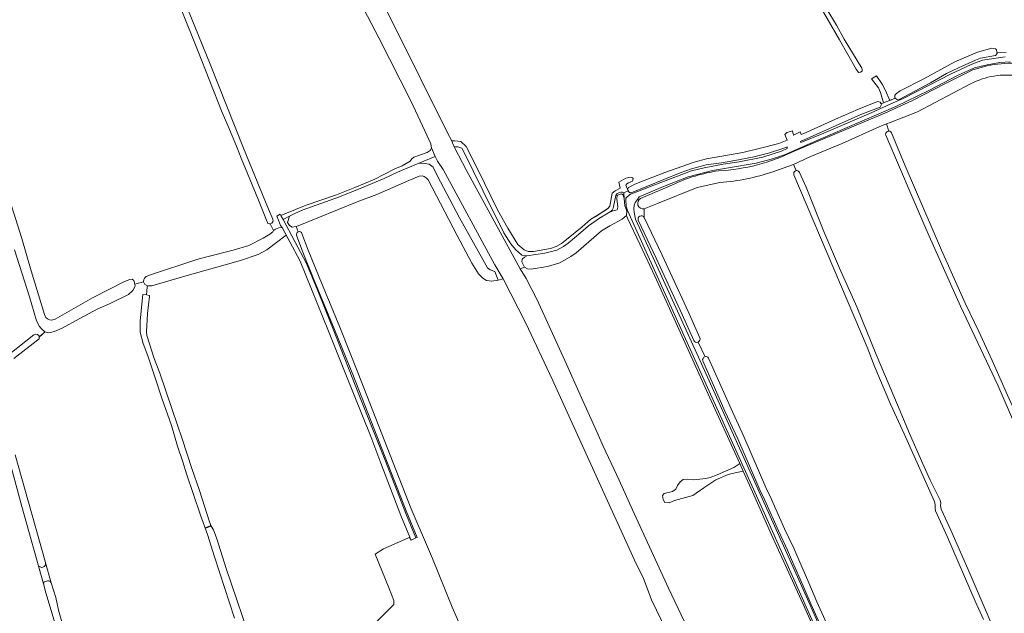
# Model space of a CAD drawing. Header units: metres. Extents: x 209813 to 223847, y 571801 to 587119.
# Tile 535 of 656: x 214544 to 215112, y 583874 to 584216. Entities that reach past the tile are written whole.
import ezdxf

# ---------------------------------------------------------------- set-up
doc = ezdxf.new("R2010")
doc.units = ezdxf.units.M
for name, color, linetype, lineweight in [('B-RO-GR-BOUWLAND-GV', 8, 'Continuous', 0), ('B-RO-GR-GRAS-GV', 8, 'Continuous', 0), ('B-RO-KW-KUNSTWERK_STUW-GV', 8, 'Continuous', 0), ('B-RO-OG-WEG-GV', 8, 'Continuous', 0), ('B-RO-VH-ONVERHARD-GV', 8, 'Continuous', 0)]:
    doc.layers.add(name, color=color, linetype=linetype, lineweight=lineweight)

msp = doc.modelspace()

# ---------------------------------------------------------------- linework, layer by layer
at = {"layer": 'B-RO-GR-BOUWLAND-GV', "flags": 128}
for points in [[(214532.465, 584019.085), (214552.194, 584034.392), (214553.111, 584034.814), (214554.261, 584034.633), (214554.913, 584034.007), (214555.243, 584033.152), (214558.73, 584036.144), (214558.267, 584036.312), (214556.716, 584037.566), (214555.353, 584039.116), (214553.664, 584042.426), (214549.632, 584056.263), (214541.039, 584083.427)], [(214564.342, 583867.751), (214559.07, 583885.523), (214557.79, 583890.794), (214545.247, 583935.342), (214531.7, 583984.66)]]:
    msp.add_lwpolyline(points, dxfattribs=at)
at = {"layer": 'B-RO-GR-GRAS-GV', "flags": 128}
msp.add_lwpolyline([(214979.23, 584269.957), (214956.145, 584309.513), (214936.168, 584343.446), (214935.441, 584345.893), (214935.705, 584346.951), (214937.095, 584347.348), (214938.087, 584346.885), (214938.682, 584346.091), (214945.429, 584334.516), (214947.925, 584329.977), (214954.028, 584318.707), (214981.478, 584270.751), (215009.392, 584222.266), (215014.882, 584212.94), (215019.38, 584204.936), (215029.434, 584188.267), (215029.699, 584187.407), (215029.633, 584186.481), (215028.773, 584185.82), (215027.618, 584185.679), (215026.325, 584187.606), (215016.622, 584204.617), (215002.447, 584229.278)], close=True, dxfattribs=at)
for points in [[(214634.014, 584239.434), (214653.778, 584190.539), (214672.987, 584141.962), (214687.512, 584106.878), (214689.894, 584101.084), (214690.052, 584099.893), (214689.339, 584098.753), (214688.313, 584098.398), (214690.258, 584094.559), (214691.417, 584095.367), (214693.293, 584096.185), (214695.224, 584096.323), (214694.259, 584097.353), (214693.227, 584100.449), (214692.196, 584102.83), (214694.229, 584103.981), (214694.618, 584103.244), (214696.879, 584104.259), (214709.102, 584109.259), (214726.565, 584115.212), (214737.201, 584119.34), (214748.314, 584124.023), (214760.299, 584130.055), (214764.586, 584131.802), (214769.031, 584134.58), (214770.063, 584135.929), (214771.253, 584136.882), (214778.873, 584139.58), (214780.699, 584140.692), (214781.334, 584142.041), (214780.99, 584144.608), (214777.603, 584152.016), (214769.454, 584169.267), (214751.039, 584205.674), (214731.248, 584243.774)], [(214751.531, 584229.177), (214759.371, 584214.015), (214790.549, 584150.856), (214793.055, 584146.251), (214794.854, 584146.357), (214798.241, 584145.828), (214801.416, 584143.076), (214808.083, 584129.741), (214819.408, 584106.564), (214825.334, 584095.874), (214831.261, 584086.561), (214834.859, 584083.386), (214837.188, 584082.434), (214840.151, 584082.434), (214849.994, 584084.127), (214853.274, 584085.397), (214856.344, 584087.09), (214859.307, 584089.313), (214868.197, 584096.721), (214873.171, 584100.954), (214881.766, 584106.261), (214883.113, 584107.234), (214884.176, 584108.57), (214885.663, 584116.023), (214887.342, 584117.525), (214890.235, 584119.026), (214889.463, 584122.495), (214893.491, 584124.767), (214896.057, 584125.398), (214897.29, 584124.99), (214897.591, 584124.487), (214897.573, 584123.628), (214897.201, 584123.072), (214894.978, 584122.147), (214894.03, 584121.385), (214893.464, 584120.624), (214894.786, 584117.514), (214894.641, 584118.655), (214894.763, 584119.252), (214898.693, 584121.267), (214916.012, 584127.975), (214932.755, 584133.929), (214939.991, 584135.973), (214960.821, 584139.64), (214970.328, 584141.846), (214981.636, 584144.693), (214986.516, 584146.662), (214985.037, 584149.955), (214986.201, 584151.12), (214989.499, 584151.966), (214990.066, 584149.484), (214993.927, 584151.543), (214994.539, 584150.011), (214997.797, 584151.371), (215014.305, 584158.78), (215027.611, 584164.594), (215038.646, 584169.037), (215040.017, 584168.65), (215040.595, 584167.617), (215042.045, 584168.196), (215040.282, 584174.191), (215039.118, 584176.943), (215035.096, 584182.129), (215037.954, 584183.822), (215041.235, 584179.06), (215043.246, 584175.355), (215045.586, 584169.608), (215048.662, 584170.836), (215048.484, 584170.979), (215048.643, 584172.604), (215049.49, 584173.556), (215051.712, 584175.144), (215065.259, 584182.129), (215083.145, 584191.866), (215096.268, 584197.475), (215104.417, 584199.697), (215106.64, 584199.38), (215107.169, 584198.745), (215107.324, 584197.446), (215112.662, 584197.302)], [(214688.313, 584098.398), (214688.074, 584098.316), (214687.09, 584098.609), (214686.58, 584099.528), (214681.607, 584111.975), (214671.639, 584136.339), (214668.96, 584143.143), (214663.986, 584155.049), (214660.758, 584162.669), (214646.47, 584198.864), (214637.422, 584221.354)], [(215092.251, 584179.231), (215061.546, 584162.947), (215045.842, 584156.939), (215043.758, 584156.084), (215045.074, 584151.891)], [(215043.758, 584156.084), (215039.49, 584154.334), (215018.216, 584144.761), (214999.563, 584137.052), (214990.149, 584132.592)], [(215173.861, 583854.906), (215158.606, 583888.901), (215138.989, 583933.289), (215107.994, 584005.29), (215086.337, 584050.951), (215068.408, 584091.381), (215057.949, 584115.32), (215051.23, 584131.135), (215043.299, 584149.51)], [(215046.599, 584150.977), (215054.475, 584131.868), (215075.443, 584083.191), (215089.044, 584052.603), (215097.001, 584036.263), (215104.657, 584019.561), (215113.463, 583999.666), (215126.419, 583971.374), (215144.703, 583927.847), (215151.693, 583912.569), (215157.339, 583900.587), (215176.974, 583856.421)], [(214990.149, 584132.592), (214978.173, 584128.357)], [(214990.149, 584132.592), (214991.592, 584129.097)], [(214819.873, 584065.905), (214816.13, 584065.305), (214813.08, 584065.781), (214810.967, 584067.083), (214808.535, 584069.553), (214804.752, 584075.75), (214796.14, 584091.717), (214779.493, 584123.706), (214778.293, 584124.847), (214777.156, 584125.67), (214776.026, 584126.056), (214774.343, 584125.847), (214768.259, 584123.333), (214749.875, 584115.406), (214738.567, 584111.021), (214704.621, 584097.317), (214703.438, 584096.933), (214704.488, 584093.811)], [(215099.743, 583870.089), (215094.928, 583880.671), (215078.865, 583917.7), (215072.054, 583932.758), (215071.715, 583934.272), (215071.772, 583936.117), (215071.642, 583937.486), (215071.197, 583938.705), (215053.933, 583977.23), (215046.306, 583994.021), (215042.364, 584003.049), (215037.015, 584015.637), (215032.64, 584027.224), (214990.382, 584126.674)], [(214993.673, 584128.109), (214997.35, 584119.47), (215007.66, 584094.008), (215016.697, 584072.919), (215026.721, 584050.516), (215037.753, 584022.972), (215050.177, 583993.981), (215057.016, 583977.531), (215064.708, 583959.896), (215068.987, 583950.592), (215074.612, 583938.925), (215075.008, 583937.325), (215074.893, 583935.921), (215075.176, 583933.89), (215080.83, 583921.651), (215092.028, 583896.261), (215103.591, 583869.492)], [(214534.657, 584123.404), (214545.141, 584089.893), (214550.517, 584071.297), (214558.208, 584046.061), (214559.071, 584044.448), (214559.989, 584043.559), (214561.075, 584043.115), (214562.492, 584042.866), (214564.397, 584043.448), (214585.987, 584055.724), (214604.349, 584065.196), (214607.418, 584066.361), (214608.794, 584066.466), (214609.852, 584065.726), (214610.418, 584063.613)], [(214947.741, 584122.24), (214934.572, 584119.408), (214911.704, 584110.039), (214904.044, 584106.978), (214904.026, 584102.127), (214914.341, 584080.292), (214929.372, 584047.756), (214936.05, 584032.703)], [(214959.14, 583960.14), (214940.936, 584000.145), (214922.31, 584041.42), (214910.139, 584068.196), (214901.461, 584086.717), (214894.37, 584101.639), (214893.931, 584103.174), (214891.406, 584101.11), (214884.316, 584097.3), (214879.447, 584094.337), (214864.842, 584081.743), (214861.667, 584079.52), (214855.317, 584075.922), (214848.226, 584073.805), (214838.913, 584072.218), (214836.796, 584072.429), (214835.01, 584073.488), (214832.507, 584072.349), (214835.95, 584066.82), (214842.3, 584054.649), (214850.237, 584037.293), (214859.233, 584017.396), (214867.065, 583999.827), (214876.06, 583979.719), (214880.294, 583970.194), (214889.607, 583950.509), (214897.333, 583933.47), (214917.971, 583888.173), (214930.988, 583861.08)], [(214615.436, 584064.984), (214615.567, 584066.308), (214615.937, 584067.154), (214616.89, 584068.001), (214619.377, 584069.059), (214646.047, 584077.844), (214651.021, 584079.114), (214667.108, 584083.135), (214675.998, 584085.887), (214684.306, 584090.067), (214688.169, 584092.396), (214689.862, 584093.772), (214690.258, 584094.559)], [(214748.706, 583867.778), (214759.606, 583878.89), (214759.712, 583881.219), (214756.961, 583888.098), (214748.917, 583907.889), (214753.786, 583910.852), (214767.756, 583916.99), (214768.942, 583917.635), (214763.799, 583930.12), (214752.159, 583960.401), (214746.377, 583975.728), (214731.666, 584012.452), (214721.954, 584036.535), (214705.648, 584076.868), (214699.729, 584088.114), (214697.588, 584091.897), (214686.475, 584083.361), (214681.501, 584080.715), (214671.341, 584077.222), (214656.313, 584073.095), (214639.274, 584068.227), (214620.118, 584062.723), (214617.789, 584062.617), (214617.642, 584062.686)], [(214706.72, 584092.882), (214710.32, 584083.306), (214716.612, 584067.543), (214728.525, 584038.719), (214738.993, 584012.61), (214769.741, 583934.096), (214781.889, 583905.295), (214793.361, 583877.188), (214799.14, 583864.272)], [(214617.554, 584061.954), (214617.642, 584062.686), (214616.202, 584063.358), (214615.436, 584064.984), (214610.418, 584063.613), (214610.522, 584062.375), (214609.204, 584059.924), (214606.694, 584057.701), (214596.155, 584052.517), (214589.102, 584049.405), (214578.29, 584043.664), (214568.5, 584038.257), (214563.992, 584036.362), (214561.754, 584035.662), (214560.308, 584035.572), (214558.73, 584036.144), (214555.264, 584033.098), (214555.135, 584032.07), (214540.606, 584020.693)], [(214922.581, 583851.691), (214908.192, 583881.473), (214903.43, 583894.321), (214899.498, 583902.219), (214850.92, 584008.715), (214835.816, 584041.129), (214822.656, 584066.718), (214819.873, 584065.905)], [(214667.779, 583870.974), (214656.212, 583906.228), (214652.342, 583919.167), (214648.231, 583930.373), (214640.205, 583954.128), (214638.072, 583961.077), (214634.95, 583970.197), (214631.474, 583982.159), (214625.838, 583997.896), (214621.901, 584010.07), (214617.757, 584022.26), (214615.184, 584029.301), (214613.401, 584035.967), (214613.444, 584042.513), (214615.051, 584057.689), (214617.013, 584057.462)], [(214617.554, 584061.954), (214617.013, 584057.462), (214618.742, 584057.008), (214618.835, 584056.666), (214617.681, 584046.669), (214617.013, 584036.015), (214617.369, 584034.011), (214621.581, 584020.759), (214624.859, 584012.328), (214631.847, 583991.317), (214637.661, 583974.39), (214643.236, 583957.332), (214647.667, 583944.551), (214653.446, 583926.424), (214654.462, 583924.075), (214655.678, 583921.859), (214657.689, 583916.779), (214663.086, 583899.634), (214678.644, 583853.914)], [(214935.157, 584030.209), (214939.134, 584021.742)], [(214941.18, 584020.988), (214954.143, 583991.625), (214961.527, 583975.685), (214974.167, 583946.265), (214977.055, 583940.328), (214985.015, 583922.525), (214990.237, 583911.387), (214993.107, 583904.659), (214999.056, 583891.247), (215003.606, 583880.318), (215030.862, 583820.223), (215039.261, 583800.698)], [(214541.412, 583965.097), (214558.843, 583903.094)], [(214961.045, 583955.695), (214959.14, 583960.14), (214955.647, 583957.917), (214946.122, 583953.578), (214941.995, 583952.097), (214939.561, 583951.462), (214932.576, 583950.827), (214929.083, 583951.144), (214926.543, 583950.932), (214924.744, 583949.662), (214923.156, 583947.546), (214922.204, 583945.429), (214920.299, 583944.053), (214915.536, 583942.889), (214914.584, 583941.619), (214915.007, 583939.396), (214915.96, 583937.703), (214918.5, 583937.491), (214921.569, 583938.867), (214932.046, 583941.725), (214938.502, 583946.17), (214945.381, 583950.827), (214952.366, 583953.79), (214956.494, 583954.848)], [(215017.702, 583830.039), (214995.509, 583879.455), (214977.449, 583919.076), (214966.442, 583943.736), (214961.045, 583955.695), (214956.494, 583954.848)], [(214554.696, 583901.746), (214557.79, 583890.794), (214558.167, 583891.924), (214560.063, 583892.484)], [(214562.178, 583891.3), (214558.908, 583902.864)], [(214562.178, 583891.3), (214564.733, 583882.915), (214566.384, 583875.519), (214588.175, 583799.03)]]:
    msp.add_lwpolyline(points, dxfattribs=at)
at = {"layer": 'B-RO-GR-GRAS-GV'}
for points in [[(215119.902, 584183.764, 0.154102), (215092.251, 584179.231)], [(214978.173, 584128.357, -0.0605584), (214947.741, 584122.24)], [(214704.488, 584093.811, -0.4460847), (214706.72, 584092.882)], [(214936.05, 584032.703, -0.4144646), (214935.157, 584030.209)], [(214939.134, 584021.742, -0.3163626), (214941.18, 584020.988)], [(214560.063, 583892.484, -0.2939342), (214562.178, 583891.3)]]:
    msp.add_lwpolyline(points, format="xyb", dxfattribs=at)
for centre, radius, start, end in [((215045.023, 584150.077), 1.815, 29.73353, 200.53523), ((214992.041, 584127.358), 1.796, 24.71241, 200.53523), ((214556.78, 583902.391), 2.181, 197.19642, 12.42257)]:
    msp.add_arc(centre, radius, start, end, dxfattribs=at)
at = {"layer": 'B-RO-KW-KUNSTWERK_STUW-GV', "flags": 128}
msp.add_lwpolyline([(214651.833, 583923.458), (214650.899, 583923.099), (214651.025, 583922.756), (214654.462, 583924.075), (214654.317, 583924.411)], close=True, dxfattribs=at)
at = {"layer": 'B-RO-OG-WEG-GV', "flags": 128}
for points in [[(215040.595, 584167.617), (215040.846, 584167.168), (215040.101, 584165.794), (215029.008, 584161.544), (214994.114, 584145.968), (214994.367, 584145.353), (215007.536, 584150.78), (215034.941, 584162.504), (215046.15, 584167.64), (215053.294, 584170.784), (215068.778, 584178.51), (215081.009, 584184.98), (215092.635, 584190.344), (215099.165, 584192.852), (215112.167, 584194.678)], [(215112.662, 584197.302), (215107.324, 584197.446), (215107.562, 584196.689), (215106.622, 584195.425), (215097.943, 584193.905), (215095.009, 584192.854), (215085.238, 584188.422), (215078.403, 584185.048), (215069.02, 584179.644), (215051.086, 584170.12), (215050.15, 584169.955), (215049.417, 584170.232), (215048.662, 584170.836), (215040.595, 584167.617)], [(215115.074, 584191.783), (215109.014, 584191.432), (215101.762, 584190.168), (215094.435, 584188.344), (215085.116, 584184.191), (215068.205, 584175.375), (215049.117, 584166.115), (215019.674, 584153.324), (214998.387, 584144.259), (214984.844, 584138.173), (214978.042, 584135.803), (214968.535, 584133.478), (214952.606, 584130.639), (214943.404, 584129.209), (214929.428, 584125.441), (214915.109, 584119.98), (214901.06, 584114.051), (214900.114, 584112.531), (214898.792, 584110.732), (214898.261, 584109.175), (214898.002, 584107.053), (214898.173, 584105.221), (214899.087, 584101.062), (214934.466, 584023.659), (214995.967, 583887.047), (215012.468, 583849.874)], [(214990.538, 584140.312), (215042.789, 584162.145), (215058.687, 584169.504), (215077.441, 584179.237), (215093.587, 584187.222)], [(215023.369, 583819.447), (214972.475, 583933.381), (214936.934, 584012.045), (214894.337, 584106.023), (214893.694, 584108.664), (214893.361, 584111.963), (214893.376, 584113.128), (214895.842, 584115.34), (214909.531, 584120.7), (214931.274, 584128.953), (214938.557, 584130.786), (214949.52, 584132.762), (214958.81, 584134.115), (214972.38, 584136.901), (214983.127, 584140.331), (214986.516, 584141.905), (214986.516, 584142.776), (214985.693, 584142.429), (214975.723, 584139.188), (214966.41, 584136.945), (214956.392, 584134.894), (214948.671, 584133.621), (214939.86, 584132.531), (214931.225, 584130.129), (214924.689, 584127.88), (214896.527, 584116.312), (214896.233, 584116.312)], [(214901.963, 584113.099), (214920.444, 584120.981)], [(214895.835, 584116.394), (214895.545, 584116.552), (214895.322, 584116.723), (214895.181, 584116.854), (214894.786, 584117.514), (214892.208, 584116.221)], [(214892.487, 584113.056), (214892.864, 584108.786), (214893.943, 584105.662), (214893.931, 584103.174)], [(214893.931, 584103.174), (214894.37, 584101.639), (214901.461, 584086.717), (214910.139, 584068.196), (214922.31, 584041.42), (214940.936, 584000.145), (214959.14, 583960.14), (214961.045, 583955.695), (214966.442, 583943.736), (214977.449, 583919.076), (214995.509, 583879.455), (215021.587, 583821.389)], [(214904.026, 584102.127), (214904.044, 584106.978)], [(214932.648, 584031.138), (214925.976, 584046.176), (214910.956, 584078.69), (214900.644, 584100.518)], [(215042.019, 583788.615), (215041.372, 583788.358), (215040.537, 583789.1), (215039.443, 583791.848), (215036.789, 583796.958), (215027.304, 583819.011), (215000.04, 583879.122), (214995.486, 583890.062), (214989.543, 583903.462), (214986.684, 583910.162), (214981.474, 583921.276), (214973.522, 583939.059), (214970.624, 583945.016), (214957.973, 583974.462), (214950.596, 583990.389), (214937.823, 584019.319)]]:
    msp.add_lwpolyline(points, dxfattribs=at)
at = {"layer": 'B-RO-OG-WEG-GV'}
for points in [[(215093.587, 584187.222, -0.1181918), (215126.542, 584190.377)], [(214946.935, 584129.002, 0.1018671), (214990.538, 584140.312)], [(214920.444, 584120.981, -0.0732146), (214946.935, 584129.002)], [(214896.233, 584116.312, -0.1033819), (214895.835, 584116.394)], [(214904.044, 584106.978, -0.8336921), (214901.963, 584113.099)], [(214900.644, 584100.518, -0.9341881), (214904.026, 584102.127)], [(214935.157, 584030.209, -0.4228967), (214932.648, 584031.138)], [(214937.823, 584019.319, -0.4315057), (214939.134, 584021.742)]]:
    msp.add_lwpolyline(points, format="xyb", dxfattribs=at)
at = {"layer": 'B-RO-OG-WEG-GV', "flags": 128}
msp.add_lwpolyline([(214883.462, 584104.656), (214886, 584105.925), (214888.484, 584106.472), (214888.794, 584108.087), (214888.247, 584112.836), (214888.419, 584114.764), (214889.623, 584115.357), (214891.094, 584115.661), (214891.894, 584115.005), (214892.487, 584113.056), (214892.208, 584116.221), (214891.567, 584116.676), (214890.623, 584116.692), (214889.504, 584116.34), (214888.256, 584115.62), (214887.617, 584114.836), (214886.103, 584107.398), (214885.654, 584106.317), (214884.973, 584105.668)], close=True, dxfattribs=at)
at = {"layer": 'B-RO-VH-ONVERHARD-GV', "flags": 128}
for points in [[(214783.49, 584137.206), (214781.311, 584142.211), (214781.334, 584142.041), (214780.699, 584140.692), (214778.873, 584139.58), (214771.253, 584136.882), (214770.063, 584135.929), (214769.031, 584134.58), (214764.586, 584131.802), (214760.299, 584130.055), (214748.314, 584124.023), (214737.201, 584119.34), (214726.565, 584115.212), (214709.102, 584109.259), (214696.879, 584104.259), (214694.618, 584103.244), (214695.883, 584100.85)], [(214836.292, 584079.895), (214846.773, 584081.556), (214853.754, 584083.294), (214857.543, 584085.307), (214860.288, 584087.201), (214867.531, 584093.337), (214871.871, 584097.235), (214878.174, 584101.763), (214883.462, 584104.656), (214884.973, 584105.668), (214885.654, 584106.317), (214886.103, 584107.398), (214887.617, 584114.836), (214888.256, 584115.62), (214889.504, 584116.34), (214890.623, 584116.692), (214891.567, 584116.676), (214892.208, 584116.221), (214894.786, 584117.514), (214893.464, 584120.624), (214894.03, 584121.385), (214894.978, 584122.147), (214897.201, 584123.072), (214897.573, 584123.628), (214897.591, 584124.487), (214897.29, 584124.99), (214896.057, 584125.398), (214893.491, 584124.767), (214889.463, 584122.495), (214890.235, 584119.026), (214887.342, 584117.525), (214885.663, 584116.023), (214884.176, 584108.57), (214883.113, 584107.234), (214875.753, 584102.453), (214873.171, 584100.954), (214868.197, 584096.721), (214859.307, 584089.313), (214856.344, 584087.09), (214853.274, 584085.397), (214849.994, 584084.127), (214840.151, 584082.434), (214837.188, 584082.434), (214834.859, 584083.386), (214831.261, 584086.561), (214825.334, 584095.874), (214819.408, 584106.564), (214808.083, 584129.741), (214801.416, 584143.076), (214798.241, 584145.828), (214794.854, 584146.357), (214793.055, 584146.251), (214792.961, 584146.424), (214794.521, 584142.843)], [(214699.583, 584102.819), (214702.533, 584104.388), (214706.788, 584106.194), (214728.415, 584114.039), (214742.639, 584119.666), (214754.043, 584124.509), (214761.869, 584128.152), (214773.701, 584133.238)], [(214694.618, 584103.244), (214694.229, 584103.981), (214692.196, 584102.83), (214693.227, 584100.449), (214694.259, 584097.353), (214695.224, 584096.323), (214699.729, 584088.114), (214705.648, 584076.868), (214721.954, 584036.535), (214731.666, 584012.452), (214746.377, 583975.728), (214752.159, 583960.401), (214763.799, 583930.12), (214768.942, 583917.635), (214768.777, 583917.545), (214769.607, 583916.02), (214772.368, 583917.193), (214766.587, 583931.229)], [(214704.488, 584093.811), (214703.438, 584096.933), (214703.12, 584096.83), (214701.158, 584096.565), (214699.448, 584097.363), (214698.423, 584099.251), (214699.583, 584102.819), (214695.883, 584100.85), (214709.239, 584075.548), (214715.774, 584059.82), (214724.741, 584037.645), (214740.242, 583998.115), (214754.951, 583961.498), (214766.587, 583931.229)], [(214772.368, 583917.193), (214773.195, 583917.544), (214766.73, 583932.872), (214735.972, 584011.413), (214725.515, 584037.494), (214713.601, 584066.32), (214707.289, 584082.131), (214703.653, 584091.805)]]:
    msp.add_lwpolyline(points, dxfattribs=at)
for points in [[(214836.292, 584079.895), (214833.417, 584080.406), (214829.772, 584083.675), (214827.078, 584086.794), (214823.142, 584093.306), (214811.116, 584117.291), (214799.752, 584140.689), (214798.809, 584142.036), (214796.528, 584142.843), (214794.521, 584142.843), (214794.826, 584142.141), (214801.417, 584129.476), (214832.507, 584072.349), (214835.01, 584073.488), (214833.493, 584076.492), (214833.753, 584078.109), (214835.003, 584079.134)], [(214819.873, 584065.905), (214822.656, 584066.718), (214818.014, 584074.824), (214788.069, 584129.835), (214784.9, 584134.585), (214783.49, 584137.206), (214773.701, 584133.238), (214775.647, 584133.427), (214777.467, 584133.271), (214779.978, 584132.871), (214782.326, 584131.003), (214784.718, 584126.191), (214797.614, 584101.889), (214813.782, 584072.93), (214815.205, 584071.783), (214817.954, 584070.974)]]:
    msp.add_lwpolyline(points, close=True, dxfattribs=at)
at = {"layer": 'B-RO-VH-ONVERHARD-GV'}
msp.add_lwpolyline([(214703.653, 584091.805, -0.3834766), (214704.488, 584093.811)], format="xyb", dxfattribs=at)

doc.saveas('drawing.dxf')
